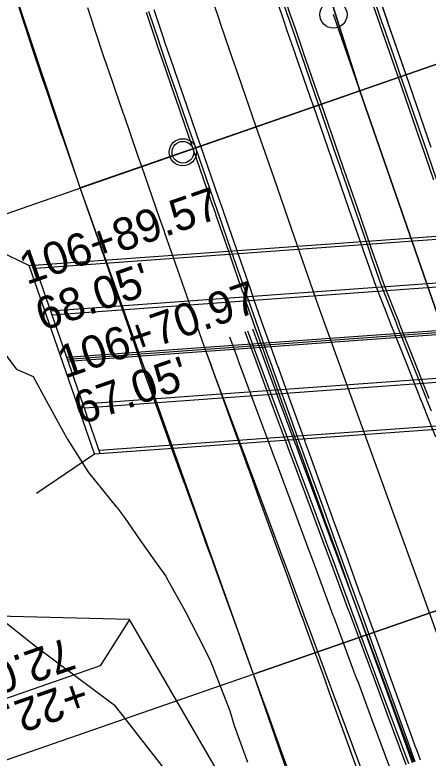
# Model space of a CAD drawing. Extents: x -70 to 701944, y -4 to 666871.
# Drawn here: x 668237.6 to 668313.7, y 653827.8 to 653964.6 of the extents above; entities that cross this region are included whole.
import ezdxf

# ---------------------------------------------------------------- set-up
doc = ezdxf.new("R2010")
doc.units = 0
for name, color, linetype in [('R_Detour', 7, 'Continuous'), ('R_Horz Alg', 7, 'Continuous'), ('R_No Plot', 7, 'Continuous'), ('R_Proposed Const Limits', 7, 'Continuous'), ('R_Proposed Road', 7, 'Continuous'), ('R_ROW', 7, 'Continuous'), ('R_Striping', 7, 'Continuous'), ('R_Temp Easement Annot', 7, 'Continuous'), ('R_Water', 7, 'Continuous'), ('T_Drafting', 7, 'Continuous'), ('T_Indications', 7, 'Continuous')]:
    doc.layers.add(name, color=color, linetype=linetype)

msp = doc.modelspace()

# ---------------------------------------------------------------- linework, layer by layer
at = {"layer": 'R_Detour'}
for p, q in [((668824.21, 654031.62), (667924.1, 653719.21)), ((668412.94, 653989.44), (668301.16, 653950.64)), ((668188.65, 653911.59), (668301.16, 653950.64))]:
    msp.add_line(p, q, dxfattribs=at)
at = {"layer": 'R_Horz Alg'}
msp.add_line((668348.52, 653814.19), (668296.29, 653964.66), dxfattribs=at)
msp.add_lwpolyline([(668296.43, 653949), (668301.16, 653950.64)], dxfattribs=at)
msp.add_circle((668296.29, 653964.66), 2.5, dxfattribs=at)
at = {"layer": 'R_No Plot'}
for points in [[(668267.23, 654073.92), (668313.11, 654082.55), (668310.02, 654078.13), (668320.28, 654031.71), (668336.44, 653978.59), (668341.31, 653964.58), (668301.16, 653950.64), (668281.5, 654012.49)], [(668213.67, 654063.84), (668267.23, 654073.92), (668272.91, 654046.5), (668281.5, 654012.49), (668301.16, 653950.64), (668249.67, 653932.77), (668235.94, 653973.85), (668223.07, 654020.4)], [(668301.16, 653950.64), (668341.31, 653964.58), (668371.7, 653874.57), (668332.31, 653860.89)], [(668249.67, 653932.77), (668301.16, 653950.64), (668332.31, 653860.89), (668281.58, 653843.28)], [(668281.58, 653843.28), (668332.31, 653860.89), (668358.5, 653791.06), (668369.86, 653756.3), (668316.94, 653741.11)]]:
    msp.add_lwpolyline(points, close=True, dxfattribs=at)
msp.add_circle((668268.57, 653939.33), 2.5, dxfattribs=at)
at = {"layer": 'R_Proposed Const Limits'}
msp.add_lwpolyline([(668280.55, 653827.05), (668278.05, 653833.77), (668278.04, 653833.78), (668277.27, 653836.5), (668273.63, 653845.82), (668272.7, 653847.69), (668272.6, 653847.89), (668269.07, 653854.82), (668265.58, 653861.09), (668265.46, 653861.29), (668263.83, 653863.59), (668260.71, 653868.01), (668257.89, 653872.11), (668256.57, 653873.83), (668256.39, 653874.04), (668251.24, 653880.39), (668247.32, 653886.56), (668247.26, 653886.67), (668245.9, 653889.12), (668243.45, 653893.56), (668241.04, 653898.02), (668238.09, 653899.29), (668238.05, 653899.3), (668233.1, 653905.85)], dxfattribs=at)
at = {"layer": 'R_Proposed Road'}
for points in [[(668289.34, 653821.84), (668286.68, 653829.18), (668284.24, 653835.92), (668284.24, 653835.93), (668283.28, 653838.58), (668279.87, 653847.99), (668279.17, 653849.93), (668279.09, 653850.14), (668276.47, 653857.39), (668274.06, 653864.03), (668273.99, 653864.25), (668273.06, 653866.79), (668271.29, 653871.68), (668269.66, 653876.2), (668268.96, 653878.13), (668268.87, 653878.37), (668266.25, 653885.6), (668263.83, 653892.29), (668263.79, 653892.4), (668262.85, 653895), (668261.15, 653899.71), (668259.51, 653904.43), (668258.8, 653906.47), (668258.79, 653906.5), (668256.23, 653913.88), (668253.93, 653920.51), (668253.83, 653920.79), (668252.95, 653923.32), (668249.67, 653932.77), (668249.02, 653934.64), (668248.9, 653935), (668246.39, 653942.22), (668246.3, 653942.49), (668244.81, 653946.79), (668244.05, 653948.98), (668243.93, 653949.32), (668243.01, 653952.02), (668242.86, 653952.46), (668240.95, 653958.15), (668239.63, 653962.19), (668239.09, 653963.85), (668238.92, 653964.39), (668238.9, 653964.46), (668237.27, 653969.57)], [(668315.27, 653934.37), (668312.97, 653941), (668312.87, 653941.29), (668311.99, 653943.82), (668308.72, 653953.26), (668308.07, 653955.13), (668307.94, 653955.49), (668305.44, 653962.71), (668305.34, 653962.98), (668303.85, 653967.28)], [(668313.82, 653941.62), (668312.94, 653944.14), (668309.66, 653953.59), (668309.01, 653955.46), (668308.89, 653955.82), (668306.38, 653963.04), (668306.29, 653963.31), (668304.8, 653967.61)], [(668300.68, 653825.77), (668298.02, 653833.11), (668295.58, 653839.86), (668295.57, 653839.87), (668294.62, 653842.52), (668291.21, 653851.92), (668290.51, 653853.87), (668290.43, 653854.07), (668287.81, 653861.32), (668285.4, 653867.97), (668285.32, 653868.18), (668284.4, 653870.73), (668282.63, 653875.62), (668281, 653880.13), (668280.3, 653882.06), (668280.21, 653882.3), (668277.59, 653889.53), (668275.17, 653896.23), (668275.13, 653896.34), (668274.19, 653898.94), (668272.48, 653903.64), (668270.84, 653908.36), (668270.13, 653910.41), (668270.13, 653910.43), (668267.57, 653917.81), (668265.26, 653924.44), (668265.16, 653924.73), (668264.29, 653927.26), (668261.01, 653936.71), (668260.36, 653938.58), (668260.23, 653938.94), (668257.73, 653946.15), (668257.64, 653946.42), (668256.14, 653950.72), (668255.4, 653952.88), (668255.28, 653953.22), (668254.37, 653955.88), (668254.22, 653956.31), (668252.35, 653961.92), (668251.04, 653965.89)], [(668315.15, 653886.91), (668313.38, 653891.37), (668312.62, 653893.28), (668312.52, 653893.52), (668309.68, 653900.67), (668307.05, 653907.29), (668307, 653907.4), (668305.98, 653909.97), (668304.13, 653914.62), (668302.49, 653919.35), (668301.78, 653921.39), (668301.78, 653921.41), (668299.21, 653928.79), (668296.91, 653935.43), (668296.81, 653935.71), (668295.93, 653938.24), (668292.66, 653947.69), (668292.01, 653949.56), (668291.88, 653949.92), (668289.38, 653957.14), (668289.28, 653957.4), (668287.79, 653961.7), (668287.08, 653963.77), (668286.96, 653964.1), (668286.09, 653966.65)], [(668314.32, 653891.7), (668313.56, 653893.61), (668313.47, 653893.85), (668310.62, 653901), (668307.99, 653907.62), (668307.95, 653907.73), (668306.93, 653910.3), (668305.08, 653914.95), (668303.44, 653919.68), (668302.73, 653921.72), (668302.72, 653921.74), (668300.16, 653929.12), (668297.86, 653935.76), (668297.76, 653936.04), (668296.88, 653938.57), (668293.6, 653948.02), (668292.95, 653949.89), (668292.83, 653950.25), (668290.32, 653957.46), (668290.23, 653957.73), (668288.74, 653962.03), (668288.02, 653964.1), (668287.91, 653964.43), (668287.04, 653966.97)], [(668313.94, 653894.01), (668311.1, 653901.16), (668308.46, 653907.78), (668308.42, 653907.89), (668307.4, 653910.47), (668305.55, 653915.12), (668303.91, 653919.84), (668303.2, 653921.89), (668303.19, 653921.91), (668300.63, 653929.29), (668298.33, 653935.92), (668298.23, 653936.21), (668297.35, 653938.73), (668294.07, 653948.18), (668293.42, 653950.05), (668293.3, 653950.41), (668290.79, 653957.63), (668290.7, 653957.9), (668289.21, 653962.2), (668288.49, 653964.26), (668288.38, 653964.59), (668287.51, 653967.13)], [(668314.8, 653934.21), (668312.5, 653940.84), (668312.4, 653941.12), (668311.52, 653943.65), (668308.24, 653953.1), (668307.59, 653954.97), (668307.47, 653955.33), (668304.96, 653962.55), (668304.87, 653962.81), (668303.38, 653967.11)], [(668310.87, 653826.99), (668310.13, 653829.03), (668310.13, 653829.05), (668307.47, 653836.39), (668305.02, 653843.14), (668305.02, 653843.15), (668304.06, 653845.8), (668300.66, 653855.2), (668299.95, 653857.15), (668299.88, 653857.35), (668297.25, 653864.6), (668294.85, 653871.25), (668294.77, 653871.46), (668293.85, 653874.01), (668292.08, 653878.9), (668290.44, 653883.41), (668289.74, 653885.34), (668289.66, 653885.58), (668287.04, 653892.81), (668284.62, 653899.5), (668284.58, 653899.62), (668283.63, 653902.22), (668281.93, 653906.92), (668280.29, 653911.64), (668279.58, 653913.69), (668279.57, 653913.71), (668277.01, 653921.09), (668274.71, 653927.72), (668274.61, 653928.01), (668273.73, 653930.54), (668270.45, 653939.98), (668269.81, 653941.85), (668269.68, 653942.21), (668267.18, 653949.43), (668267.08, 653949.7), (668265.59, 653954), (668264.85, 653956.13), (668264.74, 653956.47), (668263.84, 653959.09), (668263.7, 653959.52), (668261.84, 653965.06)], [(668311.34, 653827.15), (668310.61, 653829.19), (668310.6, 653829.21), (668307.94, 653836.56), (668305.5, 653843.3), (668305.49, 653843.31), (668304.53, 653845.96), (668301.13, 653855.36), (668300.43, 653857.31), (668300.35, 653857.52), (668297.73, 653864.77), (668295.32, 653871.41), (668295.24, 653871.62), (668294.32, 653874.17), (668292.55, 653879.06), (668290.92, 653883.57), (668290.22, 653885.5), (668290.13, 653885.75), (668287.51, 653892.98), (668285.09, 653899.67), (668285.05, 653899.78), (668284.11, 653902.38), (668282.4, 653907.08), (668280.76, 653911.81), (668280.05, 653913.85), (668280.05, 653913.87), (668277.48, 653921.25), (668275.18, 653927.89), (668275.08, 653928.17), (668274.21, 653930.7), (668270.93, 653940.15), (668270.28, 653942.02), (668270.15, 653942.38), (668267.65, 653949.6), (668267.56, 653949.86), (668266.06, 653954.16), (668265.33, 653956.29), (668265.21, 653956.63), (668264.32, 653959.25), (668264.17, 653959.68), (668262.32, 653965.22)], [(668312.29, 653827.48), (668311.55, 653829.52), (668311.54, 653829.54), (668308.88, 653836.88), (668306.44, 653843.63), (668306.44, 653843.64), (668305.48, 653846.29), (668302.07, 653855.69), (668301.37, 653857.64), (668301.3, 653857.84), (668298.67, 653865.1), (668296.26, 653871.74), (668296.19, 653871.95), (668295.26, 653874.5), (668293.49, 653879.39), (668291.86, 653883.9), (668291.16, 653885.83), (668291.07, 653886.08), (668288.46, 653893.31), (668286.03, 653900), (668285.99, 653900.11), (668285.05, 653902.71), (668283.35, 653907.41), (668281.71, 653912.13), (668281, 653914.18), (668280.99, 653914.2), (668278.43, 653921.58), (668276.13, 653928.22), (668276.03, 653928.5), (668275.15, 653931.03), (668271.87, 653940.48), (668271.22, 653942.35), (668271.1, 653942.71), (668268.59, 653949.92), (668268.5, 653950.19), (668267.01, 653954.49), (668266.27, 653956.62), (668266.16, 653956.96), (668265.26, 653959.57), (668265.12, 653960), (668263.27, 653965.53)]]:
    msp.add_lwpolyline(points, dxfattribs=at)
at = {"layer": 'R_ROW'}
msp.add_lwpolyline([(668327.66, 653586.02), (668340.87, 653592.64), (668322.47, 653689.42), (668277.13, 653821.63), (668258.71, 653853.34), (668224.55, 653854.19), (668177.85, 653978.14), (668204.74, 653982.28), (668180.35, 654097), (668169.32, 654193.98), (668198.41, 654666.21), (668182.92, 654741.02), (668186.49, 654858.99), (668209, 654933.01), (668212.48, 655027.95)], dxfattribs=at)
at = {"layer": 'R_Striping'}
msp.add_lwpolyline([(668325.84, 653821.77), (668322.44, 653831.17), (668319.04, 653840.57), (668315.63, 653849.97), (668312.23, 653859.37), (668308.82, 653868.77), (668293.53, 653911.01), (668288.63, 653925.12), (668285.35, 653934.56), (668282.08, 653944.01), (668278.8, 653953.45), (668277.22, 653958), (668275.49, 653963.05), (668275.35, 653963.44), (668273.52, 653968.91)], dxfattribs=at)
at = {"layer": 'R_Temp Easement Annot'}
msp.add_lwpolyline([(668258.71, 653853.34), (668253.36, 653844.82), (668220.3, 653833.35)], dxfattribs=at)
at = {"layer": 'R_Water'}
for p, q in [((668240.29, 653918.47), (668366.16, 653927.58)), ((668241.52, 653917.98), (668365.33, 653926.94)), ((668224.37, 653926.19), (668240.29, 653918.47)), ((668252.31, 653883.83), (668240.29, 653918.47)), ((668253.35, 653883.91), (668241.32, 653918.55)), ((668244.24, 653910.15), (668368.04, 653919.11)), ((668244.49, 653909.42), (668368.3, 653918.38)), ((668247.21, 653901.59), (668371.01, 653910.56)), ((668247.34, 653901.23), (668371.14, 653910.19)), ((668247.46, 653900.86), (668371.27, 653909.82)), ((668250.18, 653893.04), (668373.98, 653902)), ((668250.43, 653892.3), (668374.24, 653901.26)), ((668253.15, 653884.48), (668376.95, 653893.44)), ((668252.31, 653883.83), (668378.18, 653892.94)), ((668241.6, 653876.57), (668252.31, 653883.83))]:
    msp.add_line(p, q, dxfattribs=at)
msp.add_circle((668268.57, 653939.33), 2, dxfattribs=at)
at = {"layer": 'T_Drafting'}
msp.add_lwpolyline([(667896.87, 653866.36), (667908.99, 653876.13), (667961.52, 653878.49), (668035.6, 653880.51), (668155.22, 653878.41), (668195.97, 653875.71), (668221.89, 653863.92), (668241.42, 653848.42), (668255.9, 653837.64), (668276.44, 653811.36), (668285.74, 653777.92), (668307.55, 653719.55), (668317.57, 653694.19), (668318.74, 653678.86), (668315.21, 653651.74), (668320.8, 653617.39), (668324.84, 653560.79), (668337.97, 653536.19), (668365.58, 653514.97), (668388.14, 653513.96), (668398.24, 653518), (668419.12, 653527.1)], dxfattribs=at)
at = {"layer": 'T_Indications'}
for points in [[(668314.3, 653940.23), (668312.94, 653944.14), (668309.66, 653953.59), (668306.49, 653962.74), (668306.42, 653962.94), (668306.38, 653963.04), (668304.8, 653967.61)], [(668309.7, 653826.58), (668306.21, 653835.96), (668303.58, 653843.01), (668303.45, 653843.37), (668302.72, 653845.33), (668299.23, 653854.7), (668299.09, 653855.08), (668295.74, 653864.08), (668294.84, 653866.51), (668294.6, 653867.15), (668292.25, 653873.45), (668288.76, 653882.83), (668288.04, 653884.77), (668287.84, 653885.31), (668285.27, 653892.2), (668281.79, 653901.58), (668281.24, 653903.03), (668281.08, 653903.47), (668280.04, 653906.26)], [(668310.17, 653826.75), (668306.68, 653836.12), (668304.05, 653843.18), (668303.92, 653843.54), (668303.19, 653845.49), (668299.7, 653854.87), (668299.56, 653855.25), (668296.21, 653864.24), (668295.31, 653866.68), (668295.07, 653867.32), (668292.72, 653873.62), (668289.24, 653882.99), (668288.51, 653884.94), (668288.31, 653885.48), (668285.75, 653892.37), (668282.26, 653901.74), (668281.72, 653903.2), (668281.55, 653903.64), (668280.51, 653906.43)], [(668311.11, 653827.07), (668307.62, 653836.45), (668305, 653843.5), (668304.86, 653843.87), (668304.14, 653845.82), (668300.65, 653855.2), (668300.51, 653855.57), (668297.16, 653864.57), (668296.25, 653867), (668296.01, 653867.65), (668293.67, 653873.94), (668290.18, 653883.32), (668289.46, 653885.26), (668289.25, 653885.81), (668286.69, 653892.69), (668283.2, 653902.07), (668282.66, 653903.53), (668282.5, 653903.97), (668281.46, 653906.75)], [(668306.86, 653825.6), (668303.37, 653834.97), (668300.75, 653842.03), (668300.61, 653842.39), (668299.88, 653844.35), (668296.4, 653853.72), (668296.25, 653854.1), (668292.91, 653863.09), (668292, 653865.53), (668291.76, 653866.17), (668289.42, 653872.47), (668285.93, 653881.84), (668285.21, 653883.79), (668285, 653884.33), (668282.44, 653891.22), (668278.95, 653900.59), (668278.41, 653902.05), (668278.24, 653902.49), (668277.21, 653905.28)], [(668302.14, 653823.96), (668298.65, 653833.33), (668296.02, 653840.39), (668295.89, 653840.75), (668295.16, 653842.71), (668291.67, 653852.08), (668291.53, 653852.46), (668288.18, 653861.46), (668287.28, 653863.89), (668287.04, 653864.53), (668284.69, 653870.83), (668281.21, 653880.2), (668280.48, 653882.15), (668280.28, 653882.69), (668277.72, 653889.58), (668274.23, 653898.95), (668273.69, 653900.41), (668273.52, 653900.85), (668272.48, 653903.64)]]:
    msp.add_lwpolyline(points, dxfattribs=at)

# ---------------------------------------------------------------- texts
at = {"layer": 'R_No Plot'}
for s, height, rotation, p in [('+', 0.1, 109.1406, (668304.5, 653941.17)), ('106+89.57 ', 6, 19.1406, (668239.8, 653914.89)), ("68.05' ", 6, 19.1406, (668242.75, 653906.39)), ('106+70.97 ', 6, 19.1406, (668246.84, 653897.64)), ("67.05' ", 6, 19.1406, (668249.79, 653889.14))]:
    msp.add_text(s, height=height, rotation=rotation, dxfattribs=at).set_placement(p)
at = {"layer": 'R_Temp Easement Annot'}
for s, p in [('72.00', (668247.29, 653850.12)), ('+22.00', (668249.91, 653842.56))]:
    msp.add_text(s, height=6, rotation=199.1406, dxfattribs=at).set_placement(p)

doc.saveas('drawing.dxf')
